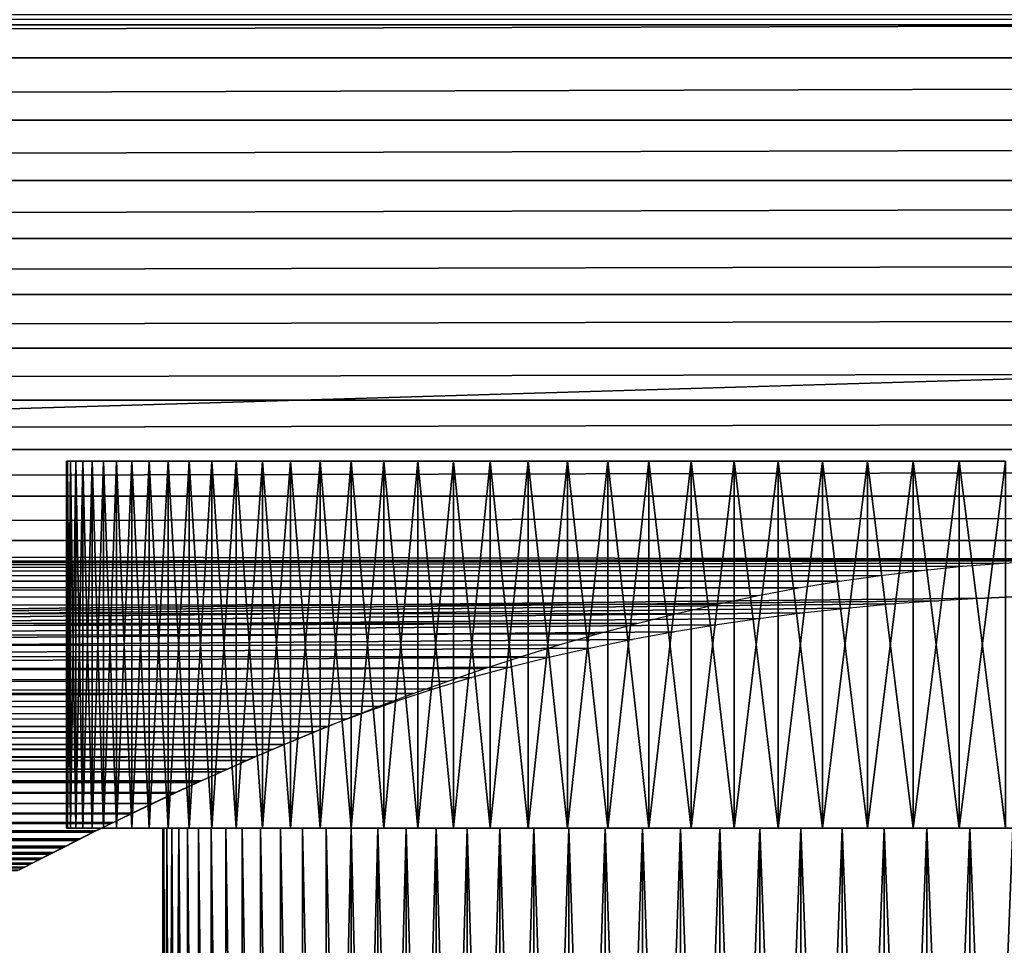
# Model space of a CAD drawing. Header units: millimetres. Extents: x -161 to 161, y -94 to 1149.
# Tile 366 of 656: x -12 to -1, y -81 to -71. Entities that reach past the tile are written whole.
import ezdxf

# ---------------------------------------------------------------- set-up
doc = ezdxf.new("R2010")
doc.units = ezdxf.units.MM
doc.header["$LTSCALE"] = 81.481481
for name, color, linetype in [('371', 7, 'CONTINUOUS'), ('372', 7, 'CONTINUOUS'), ('373', 7, 'CONTINUOUS'), ('416', 7, 'CONTINUOUS'), ('417', 7, 'CONTINUOUS'), ('418', 7, 'CONTINUOUS'), ('419', 7, 'CONTINUOUS')]:
    doc.layers.add(name, color=color, linetype=linetype)

msp = doc.modelspace()

# ---------------------------------------------------------------- linework, layer by layer
at = {"layer": '371', "color": 7, "linetype": 'CONTINUOUS', "true_color": 0xffe664}
for points in [[(-129, -71.008, 18.713), (-129, -71.706, 18.19), (129, -71.008, 18.713), (-129, -71.008, 18.713)], [(129, -71.008, 18.713), (-129, -71.706, 18.19), (129, -71.706, 18.19), (129, -71.008, 18.713)], [(-129, -71.706, 18.19), (-129, -72.385, 17.64), (129, -71.706, 18.19), (-129, -71.706, 18.19)], [(129, -71.706, 18.19), (-129, -72.385, 17.64), (129, -72.385, 17.64), (129, -71.706, 18.19)], [(-129, -72.385, 17.64), (-129, -73.043, 17.066), (129, -72.385, 17.64), (-129, -72.385, 17.64)], [(129, -72.385, 17.64), (-129, -73.043, 17.066), (129, -73.043, 17.066), (129, -72.385, 17.64)], [(-129, -73.043, 17.066), (-129, -73.675, 16.471), (129, -73.043, 17.066), (-129, -73.043, 17.066)], [(129, -73.043, 17.066), (-129, -73.675, 16.471), (129, -73.675, 16.471), (129, -73.043, 17.066)], [(-129, -73.675, 16.471), (-129, -74.284, 15.852), (129, -73.675, 16.471), (-129, -73.675, 16.471)], [(129, -73.675, 16.471), (-129, -74.284, 15.852), (129, -74.284, 15.852), (129, -73.675, 16.471)], [(-129, -74.284, 15.852), (-129, -74.871, 15.207), (129, -74.284, 15.852), (-129, -74.284, 15.852)], [(129, -74.284, 15.852), (-129, -74.871, 15.207), (129, -74.871, 15.207), (129, -74.284, 15.852)], [(-129, -74.871, 15.207), (-129, -75.435, 14.54), (129, -74.871, 15.207), (-129, -74.871, 15.207)], [(129, -74.871, 15.207), (-129, -75.435, 14.54), (129, -75.435, 14.54), (129, -74.871, 15.207)], [(-129, -75.435, 14.54), (-129, -75.973, 13.852), (129, -75.435, 14.54), (-129, -75.435, 14.54)], [(129, -75.435, 14.54), (-129, -75.973, 13.852), (129, -75.973, 13.852), (129, -75.435, 14.54)], [(-129, -75.973, 13.852), (-129, -76.482, 13.148), (129, -75.973, 13.852), (-129, -75.973, 13.852)], [(129, -75.973, 13.852), (-129, -76.482, 13.148), (129, -76.482, 13.148), (129, -75.973, 13.852)], [(-129, -76.482, 13.148), (-129, -76.964, 12.426), (129, -76.482, 13.148), (-129, -76.482, 13.148)], [(129, -76.482, 13.148), (-129, -76.964, 12.426), (129, -76.964, 12.426), (129, -76.482, 13.148)], [(-129, -76.964, 12.426), (-129, -77.419, 11.683), (0.008, -77.167, 12.103), (-129, -76.964, 12.426)], [(129, -76.964, 12.426), (-129, -76.964, 12.426), (0.008, -77.167, 12.103), (129, -76.964, 12.426)], [(0.008, -77.167, 12.103), (-129, -77.419, 11.683), (-0.422, -77.172, 12.095), (0.008, -77.167, 12.103)], [(-0.422, -77.172, 12.095), (-129, -77.419, 11.683), (-0.855, -77.187, 12.071), (-0.422, -77.172, 12.095)], [(-0.855, -77.187, 12.071), (-129, -77.419, 11.683), (-1.293, -77.212, 12.03), (-0.855, -77.187, 12.071)], [(-1.293, -77.212, 12.03), (-129, -77.419, 11.683), (-1.737, -77.246, 11.973), (-1.293, -77.212, 12.03)], [(-1.737, -77.246, 11.973), (-129, -77.419, 11.683), (-2.184, -77.291, 11.9), (-1.737, -77.246, 11.973)], [(-2.184, -77.291, 11.9), (-129, -77.419, 11.683), (-2.632, -77.345, 11.81), (-2.184, -77.291, 11.9)], [(-2.632, -77.345, 11.81), (-129, -77.419, 11.683), (-3.078, -77.409, 11.702), (-2.632, -77.345, 11.81)], [(-3.078, -77.409, 11.702), (-129, -77.419, 11.683), (-3.522, -77.482, 11.576), (-3.078, -77.409, 11.702)], [(-129, -77.419, 11.683), (-129, -77.847, 10.922), (-3.522, -77.482, 11.576), (-129, -77.419, 11.683)], [(-3.522, -77.482, 11.576), (-129, -77.847, 10.922), (-3.965, -77.566, 11.431), (-3.522, -77.482, 11.576)], [(-3.965, -77.566, 11.431), (-129, -77.847, 10.922), (-4.408, -77.659, 11.267), (-3.965, -77.566, 11.431)], [(-4.408, -77.659, 11.267), (-129, -77.847, 10.922), (-4.85, -77.76, 11.084), (-4.408, -77.659, 11.267)], [(-4.85, -77.76, 11.084), (-129, -77.847, 10.922), (-5.286, -77.869, 10.884), (-4.85, -77.76, 11.084)], [(-129, -77.847, 10.922), (-129, -78.247, 10.145), (-5.286, -77.869, 10.884), (-129, -77.847, 10.922)], [(-5.286, -77.869, 10.884), (-129, -78.247, 10.145), (-5.713, -77.984, 10.667), (-5.286, -77.869, 10.884)], [(-5.713, -77.984, 10.667), (-129, -78.247, 10.145), (-6.13, -78.104, 10.432), (-5.713, -77.984, 10.667)], [(-6.13, -78.104, 10.432), (-129, -78.247, 10.145), (-6.541, -78.231, 10.179), (-6.13, -78.104, 10.432)], [(-6.541, -78.231, 10.179), (-129, -78.247, 10.145), (-6.945, -78.362, 9.907), (-6.541, -78.231, 10.179)], [(-129, -78.247, 10.145), (-129, -78.615, 9.357), (-6.945, -78.362, 9.907), (-129, -78.247, 10.145)], [(-6.945, -78.362, 9.907), (-129, -78.615, 9.357), (-7.34, -78.497, 9.619), (-6.945, -78.362, 9.907)], [(-7.34, -78.497, 9.619), (-129, -78.615, 9.357), (-7.722, -78.634, 9.315), (-7.34, -78.497, 9.619)], [(-129, -78.615, 9.357), (-129, -78.952, 8.558), (-7.722, -78.634, 9.315), (-129, -78.615, 9.357)], [(-7.722, -78.634, 9.315), (-129, -78.952, 8.558), (-8.091, -78.771, 8.997), (-7.722, -78.634, 9.315)], [(-8.091, -78.771, 8.997), (-129, -78.952, 8.558), (-8.448, -78.91, 8.662), (-8.091, -78.771, 8.997)], [(-8.448, -78.91, 8.662), (-129, -78.952, 8.558), (-8.794, -79.05, 8.311), (-8.448, -78.91, 8.662)], [(-129, -78.952, 8.558), (-129, -79.26, 7.743), (-8.794, -79.05, 8.311), (-129, -78.952, 8.558)], [(-8.962, -79.118, -8.132), (-9.256, -79.242, -7.795), (-129, -78.993, -8.455), (-8.962, -79.118, -8.132)], [(-129, -78.993, -8.455), (-9.256, -79.242, -7.795), (-129, -79.299, -7.631), (-129, -78.993, -8.455)], [(-8.656, -78.993, -8.455), (-8.962, -79.118, -8.132), (-129, -78.993, -8.455), (-8.656, -78.993, -8.455)], [(-8.794, -79.05, 8.311), (-129, -79.26, 7.743), (-9.127, -79.188, 7.944), (-8.794, -79.05, 8.311)], [(-9.127, -79.188, 7.944), (-129, -79.26, 7.743), (-9.445, -79.324, 7.563), (-9.127, -79.188, 7.944)], [(-9.256, -79.242, -7.795), (-9.54, -79.364, -7.445), (-129, -79.299, -7.631), (-9.256, -79.242, -7.795)], [(-129, -79.26, 7.743), (-129, -79.538, 6.915), (-9.445, -79.324, 7.563), (-129, -79.26, 7.743)], [(-9.54, -79.364, -7.445), (-9.811, -79.485, -7.082), (-129, -79.299, -7.631), (-9.54, -79.364, -7.445)], [(-129, -79.299, -7.631), (-9.811, -79.485, -7.082), (-129, -79.573, -6.801), (-129, -79.299, -7.631)], [(-9.445, -79.324, 7.563), (-129, -79.538, 6.915), (-9.746, -79.456, 7.171), (-9.445, -79.324, 7.563)], [(-9.746, -79.456, 7.171), (-129, -79.538, 6.915), (-10.031, -79.585, 6.764), (-9.746, -79.456, 7.171)], [(-9.811, -79.485, -7.082), (-10.073, -79.604, -6.703), (-129, -79.573, -6.801), (-9.811, -79.485, -7.082)], [(-129, -79.538, 6.915), (-129, -79.784, 6.077), (-10.031, -79.585, 6.764), (-129, -79.538, 6.915)], [(-10.073, -79.604, -6.703), (-10.325, -79.72, -6.309), (-129, -79.573, -6.801), (-10.073, -79.604, -6.703)], [(-129, -79.573, -6.801), (-10.325, -79.72, -6.309), (-129, -79.814, -5.965), (-129, -79.573, -6.801)], [(-10.031, -79.585, 6.764), (-129, -79.784, 6.077), (-10.303, -79.711, 6.341), (-10.031, -79.585, 6.764)], [(-10.303, -79.711, 6.341), (-129, -79.784, 6.077), (-10.558, -79.831, 5.905), (-10.303, -79.711, 6.341)], [(-10.325, -79.72, -6.309), (-10.562, -79.831, -5.903), (-129, -79.814, -5.965), (-10.325, -79.72, -6.309)], [(-129, -79.784, 6.077), (-129, -79.998, 5.233), (-10.558, -79.831, 5.905), (-129, -79.784, 6.077)], [(-10.562, -79.831, -5.903), (-10.784, -79.937, -5.488), (-129, -79.814, -5.965), (-10.562, -79.831, -5.903)], [(-129, -79.814, -5.965), (-10.784, -79.937, -5.488), (-129, -80.023, -5.123), (-129, -79.814, -5.965)], [(-10.558, -79.831, 5.905), (-129, -79.998, 5.233), (-10.796, -79.944, 5.461), (-10.558, -79.831, 5.905)], [(-10.784, -79.937, -5.488), (-10.989, -80.037, -5.064), (-129, -80.023, -5.123), (-10.784, -79.937, -5.488)], [(-10.796, -79.944, 5.461), (-129, -79.998, 5.233), (-11.013, -80.049, 5.012), (-10.796, -79.944, 5.461)], [(-129, -79.998, 5.233), (-129, -80.179, 4.385), (-11.013, -80.049, 5.012), (-129, -79.998, 5.233)], [(-10.989, -80.037, -5.064), (-11.179, -80.13, -4.63), (-129, -80.023, -5.123), (-10.989, -80.037, -5.064)], [(-129, -80.023, -5.123), (-11.179, -80.13, -4.63), (-129, -80.2, -4.276), (-129, -80.023, -5.123)], [(-11.013, -80.049, 5.012), (-129, -80.179, 4.385), (-11.208, -80.145, 4.559), (-11.013, -80.049, 5.012)], [(-11.179, -80.13, -4.63), (-11.353, -80.216, -4.187), (-129, -80.2, -4.276), (-11.179, -80.13, -4.63)], [(-11.208, -80.145, 4.559), (-129, -80.179, 4.385), (-11.384, -80.233, 4.096), (-11.208, -80.145, 4.559)], [(-129, -80.179, 4.385), (-129, -80.328, 3.527), (-11.384, -80.233, 4.096), (-129, -80.179, 4.385)], [(-11.353, -80.216, -4.187), (-11.508, -80.295, -3.738), (-129, -80.2, -4.276), (-11.353, -80.216, -4.187)], [(-129, -80.2, -4.276), (-11.508, -80.295, -3.738), (-129, -80.345, -3.42), (-129, -80.2, -4.276)], [(-11.384, -80.233, 4.096), (-129, -80.328, 3.527), (-11.54, -80.313, 3.627), (-11.384, -80.233, 4.096)], [(-11.508, -80.295, -3.738), (-11.646, -80.366, -3.28), (-129, -80.345, -3.42), (-11.508, -80.295, -3.738)], [(-11.54, -80.313, 3.627), (-129, -80.328, 3.527), (-11.677, -80.383, 3.156), (-11.54, -80.313, 3.627)], [(-129, -80.328, 3.527), (-129, -80.445, 2.662), (-11.677, -80.383, 3.156), (-129, -80.328, 3.527)], [(-11.646, -80.366, -3.28), (-11.767, -80.428, -2.813), (-129, -80.345, -3.42), (-11.646, -80.366, -3.28)], [(-129, -80.345, -3.42), (-11.767, -80.428, -2.813), (-129, -80.457, -2.556), (-129, -80.345, -3.42)], [(-11.677, -80.383, 3.156), (-129, -80.445, 2.662), (-11.795, -80.443, 2.689), (-11.677, -80.383, 3.156)], [(-11.767, -80.428, -2.813), (-11.87, -80.481, -2.342), (-129, -80.457, -2.556), (-11.767, -80.428, -2.813)], [(-11.795, -80.443, 2.689), (-129, -80.445, 2.662), (-11.894, -80.492, 2.23), (-11.795, -80.443, 2.689)], [(-129, -80.445, 2.662), (-129, -80.53, 1.793), (-11.894, -80.492, 2.23), (-129, -80.445, 2.662)], [(-11.87, -80.481, -2.342), (-11.954, -80.524, -1.872), (-129, -80.457, -2.556), (-11.87, -80.481, -2.342)], [(-129, -80.457, -2.556), (-11.954, -80.524, -1.872), (-129, -80.538, -1.686), (-129, -80.457, -2.556)], [(-11.894, -80.492, 2.23), (-129, -80.53, 1.793), (-11.974, -80.531, 1.776), (-11.894, -80.492, 2.23)], [(-11.954, -80.524, -1.872), (-12.019, -80.557, -1.404), (-129, -80.538, -1.686), (-11.954, -80.524, -1.872)], [(-129, -80.53, 1.793), (-129, -80.581, 0.923), (-11.974, -80.531, 1.776), (-129, -80.53, 1.793)], [(-11.974, -80.531, 1.776), (-129, -80.581, 0.923), (-12.034, -80.562, 1.326), (-11.974, -80.531, 1.776)]]:
    msp.add_3dface(points, dxfattribs=at)
at = {"layer": '372', "color": 7, "linetype": 'CONTINUOUS', "true_color": 0xffe664}
for points in [[(-129, -71.345, -27.852), (-129, -71.234, -28.111), (129, -71.345, -27.852), (-129, -71.345, -27.852)], [(129, -71.345, -27.852), (-129, -71.234, -28.111), (129, -71.234, -28.111), (129, -71.345, -27.852)]]:
    msp.add_3dface(points, dxfattribs=at)
at = {"layer": '373', "color": 7, "linetype": 'CONTINUOUS', "true_color": 0xffe664}
for points in [[(-129, -78.993, -8.455), (-129, -71.345, -27.852), (129, -71.345, -27.852), (-129, -78.993, -8.455)], [(-129, -78.993, -8.455), (129, -71.345, -27.852), (-1.495, -77.593, -12.007), (-129, -78.993, -8.455)], [(-1.495, -77.593, -12.007), (129, -71.345, -27.852), (-0.997, -77.572, -12.059), (-1.495, -77.593, -12.007)], [(-1.991, -77.621, -11.935), (-129, -78.993, -8.455), (-1.495, -77.593, -12.007), (-1.991, -77.621, -11.935)], [(-2.481, -77.657, -11.843), (-129, -78.993, -8.455), (-1.991, -77.621, -11.935), (-2.481, -77.657, -11.843)], [(-2.969, -77.702, -11.73), (-129, -78.993, -8.455), (-2.481, -77.657, -11.843), (-2.969, -77.702, -11.73)], [(-3.455, -77.755, -11.596), (-129, -78.993, -8.455), (-2.969, -77.702, -11.73), (-3.455, -77.755, -11.596)], [(-3.935, -77.815, -11.442), (-129, -78.993, -8.455), (-3.455, -77.755, -11.596), (-3.935, -77.815, -11.442)], [(-4.409, -77.884, -11.268), (-129, -78.993, -8.455), (-3.935, -77.815, -11.442), (-4.409, -77.884, -11.268)], [(-4.874, -77.96, -11.075), (-129, -78.993, -8.455), (-4.409, -77.884, -11.268), (-4.874, -77.96, -11.075)], [(-5.334, -78.045, -10.86), (-129, -78.993, -8.455), (-4.874, -77.96, -11.075), (-5.334, -78.045, -10.86)], [(-5.787, -78.137, -10.626), (-129, -78.993, -8.455), (-5.334, -78.045, -10.86), (-5.787, -78.137, -10.626)], [(-6.231, -78.237, -10.372), (-129, -78.993, -8.455), (-5.787, -78.137, -10.626), (-6.231, -78.237, -10.372)], [(-6.664, -78.345, -10.1), (-129, -78.993, -8.455), (-6.231, -78.237, -10.372), (-6.664, -78.345, -10.1)], [(-7.084, -78.46, -9.809), (-129, -78.993, -8.455), (-6.664, -78.345, -10.1), (-7.084, -78.46, -9.809)], [(-7.493, -78.582, -9.499), (-129, -78.993, -8.455), (-7.084, -78.46, -9.809), (-7.493, -78.582, -9.499)], [(-7.891, -78.711, -9.17), (-129, -78.993, -8.455), (-7.493, -78.582, -9.499), (-7.891, -78.711, -9.17)], [(-8.279, -78.849, -8.822), (-129, -78.993, -8.455), (-7.891, -78.711, -9.17), (-8.279, -78.849, -8.822)], [(-8.656, -78.993, -8.455), (-129, -78.993, -8.455), (-8.279, -78.849, -8.822), (-8.656, -78.993, -8.455)]]:
    msp.add_3dface(points, dxfattribs=at)
at = {"layer": '416', "color": 7, "linetype": 'CONTINUOUS', "true_color": 0xaaaaaa}
for points in [[(-10.45, -80.1), (-10.45, -92.023), (-10.439, -92.023, 0.476), (-10.45, -80.1)], [(-10.439, -80.1, 0.476), (-10.45, -80.1), (-10.439, -92.023, 0.476), (-10.439, -80.1, 0.476)], [(-10.407, -80.1, 0.95), (-10.439, -80.1, 0.476), (-10.407, -92.023, 0.95), (-10.407, -80.1, 0.95)], [(-10.407, -92.023, 0.95), (-10.439, -80.1, 0.476), (-10.439, -92.023, 0.476), (-10.407, -92.023, 0.95)], [(-10.353, -80.1, 1.423), (-10.407, -80.1, 0.95), (-10.353, -92.023, 1.423), (-10.353, -80.1, 1.423)], [(-10.353, -92.023, 1.423), (-10.407, -80.1, 0.95), (-10.407, -92.023, 0.95), (-10.353, -92.023, 1.423)], [(-10.277, -80.1, 1.893), (-10.353, -80.1, 1.423), (-10.277, -92.023, 1.893), (-10.277, -80.1, 1.893)], [(-10.277, -92.023, 1.893), (-10.353, -80.1, 1.423), (-10.353, -92.023, 1.423), (-10.277, -92.023, 1.893)], [(-10.18, -80.1, 2.358), (-10.277, -80.1, 1.893), (-10.18, -92.023, 2.358), (-10.18, -80.1, 2.358)], [(-10.18, -92.023, 2.358), (-10.277, -80.1, 1.893), (-10.277, -92.023, 1.893), (-10.18, -92.023, 2.358)], [(-10.062, -80.1, 2.819), (-10.18, -80.1, 2.358), (-10.062, -92.023, 2.819), (-10.062, -80.1, 2.819)], [(-10.062, -92.023, 2.819), (-10.18, -80.1, 2.358), (-10.18, -92.023, 2.358), (-10.062, -92.023, 2.819)], [(-9.924, -80.1, 3.274), (-10.062, -80.1, 2.819), (-9.924, -92.023, 3.274), (-9.924, -80.1, 3.274)], [(-9.924, -92.023, 3.274), (-10.062, -80.1, 2.819), (-10.062, -92.023, 2.819), (-9.924, -92.023, 3.274)], [(-9.764, -80.1, 3.723), (-9.924, -80.1, 3.274), (-9.764, -92.023, 3.723), (-9.764, -80.1, 3.723)], [(-9.764, -92.023, 3.723), (-9.924, -80.1, 3.274), (-9.924, -92.023, 3.274), (-9.764, -92.023, 3.723)], [(-9.585, -80.1, 4.163), (-9.764, -80.1, 3.723), (-9.585, -92.023, 4.163), (-9.585, -80.1, 4.163)], [(-9.585, -92.023, 4.163), (-9.764, -80.1, 3.723), (-9.764, -92.023, 3.723), (-9.585, -92.023, 4.163)], [(-9.385, -80.1, 4.595), (-9.585, -80.1, 4.163), (-9.385, -92.023, 4.595), (-9.385, -80.1, 4.595)], [(-9.385, -92.023, 4.595), (-9.585, -80.1, 4.163), (-9.585, -92.023, 4.163), (-9.385, -92.023, 4.595)], [(-9.167, -80.1, 5.018), (-9.385, -80.1, 4.595), (-9.167, -92.023, 5.018), (-9.167, -80.1, 5.018)], [(-9.167, -92.023, 5.018), (-9.385, -80.1, 4.595), (-9.385, -92.023, 4.595), (-9.167, -92.023, 5.018)], [(-8.929, -80.1, 5.43), (-9.167, -80.1, 5.018), (-8.929, -92.023, 5.43), (-8.929, -80.1, 5.43)], [(-8.929, -92.023, 5.43), (-9.167, -80.1, 5.018), (-9.167, -92.023, 5.018), (-8.929, -92.023, 5.43)], [(-8.672, -80.1, 5.83), (-8.929, -80.1, 5.43), (-8.672, -92.023, 5.83), (-8.672, -80.1, 5.83)], [(-8.672, -92.023, 5.83), (-8.929, -80.1, 5.43), (-8.929, -92.023, 5.43), (-8.672, -92.023, 5.83)], [(-8.398, -80.1, 6.219), (-8.672, -80.1, 5.83), (-8.398, -92.023, 6.219), (-8.398, -80.1, 6.219)], [(-8.398, -92.023, 6.219), (-8.672, -80.1, 5.83), (-8.672, -92.023, 5.83), (-8.398, -92.023, 6.219)], [(-8.106, -80.1, 6.595), (-8.398, -80.1, 6.219), (-8.106, -92.023, 6.595), (-8.106, -80.1, 6.595)], [(-8.106, -92.023, 6.595), (-8.398, -80.1, 6.219), (-8.398, -92.023, 6.219), (-8.106, -92.023, 6.595)], [(-7.798, -80.1, 6.957), (-8.106, -80.1, 6.595), (-7.798, -92.023, 6.957), (-7.798, -80.1, 6.957)], [(-7.798, -92.023, 6.957), (-8.106, -80.1, 6.595), (-8.106, -92.023, 6.595), (-7.798, -92.023, 6.957)], [(-7.473, -80.1, 7.305), (-7.798, -80.1, 6.957), (-7.473, -92.023, 7.305), (-7.473, -80.1, 7.305)], [(-7.473, -92.023, 7.305), (-7.798, -80.1, 6.957), (-7.798, -92.023, 6.957), (-7.473, -92.023, 7.305)], [(-7.133, -80.1, 7.637), (-7.473, -80.1, 7.305), (-7.133, -92.023, 7.637), (-7.133, -80.1, 7.637)], [(-7.133, -92.023, 7.637), (-7.473, -80.1, 7.305), (-7.473, -92.023, 7.305), (-7.133, -92.023, 7.637)], [(-6.778, -80.1, 7.954), (-7.133, -80.1, 7.637), (-6.778, -92.023, 7.954), (-6.778, -80.1, 7.954)], [(-6.778, -92.023, 7.954), (-7.133, -80.1, 7.637), (-7.133, -92.023, 7.637), (-6.778, -92.023, 7.954)], [(-6.409, -80.1, 8.254), (-6.778, -80.1, 7.954), (-6.409, -92.023, 8.254), (-6.409, -80.1, 8.254)], [(-6.409, -92.023, 8.254), (-6.778, -80.1, 7.954), (-6.778, -92.023, 7.954), (-6.409, -92.023, 8.254)], [(-6.026, -80.1, 8.537), (-6.409, -80.1, 8.254), (-6.026, -92.023, 8.537), (-6.026, -80.1, 8.537)], [(-6.026, -92.023, 8.537), (-6.409, -80.1, 8.254), (-6.409, -92.023, 8.254), (-6.026, -92.023, 8.537)], [(-5.631, -80.1, 8.803), (-6.026, -80.1, 8.537), (-5.632, -92.023, 8.803), (-5.631, -80.1, 8.803)], [(-5.632, -92.023, 8.803), (-6.026, -80.1, 8.537), (-6.026, -92.023, 8.537), (-5.632, -92.023, 8.803)], [(-5.225, -92.023, 9.05), (-5.631, -80.1, 8.803), (-5.632, -92.023, 8.803), (-5.225, -92.023, 9.05)], [(-5.225, -80.1, 9.05), (-5.631, -80.1, 8.803), (-5.225, -92.023, 9.05), (-5.225, -80.1, 9.05)], [(-4.808, -80.1, 9.278), (-5.225, -80.1, 9.05), (-4.808, -92.023, 9.278), (-4.808, -80.1, 9.278)], [(-4.808, -92.023, 9.278), (-5.225, -80.1, 9.05), (-5.225, -92.023, 9.05), (-4.808, -92.023, 9.278)], [(-4.38, -80.1, 9.488), (-4.808, -80.1, 9.278), (-4.38, -92.023, 9.488), (-4.38, -80.1, 9.488)], [(-4.38, -92.023, 9.488), (-4.808, -80.1, 9.278), (-4.808, -92.023, 9.278), (-4.38, -92.023, 9.488)], [(-3.944, -80.1, 9.677), (-4.38, -80.1, 9.488), (-3.944, -92.023, 9.677), (-3.944, -80.1, 9.677)], [(-3.944, -92.023, 9.677), (-4.38, -80.1, 9.488), (-4.38, -92.023, 9.488), (-3.944, -92.023, 9.677)], [(-3.499, -80.1, 9.847), (-3.944, -80.1, 9.677), (-3.5, -92.023, 9.847), (-3.499, -80.1, 9.847)], [(-3.5, -92.023, 9.847), (-3.944, -80.1, 9.677), (-3.944, -92.023, 9.677), (-3.5, -92.023, 9.847)], [(-3.048, -92.023, 9.996), (-3.499, -80.1, 9.847), (-3.5, -92.023, 9.847), (-3.048, -92.023, 9.996)], [(-3.048, -80.1, 9.996), (-3.499, -80.1, 9.847), (-3.048, -92.023, 9.996), (-3.048, -80.1, 9.996)], [(-2.59, -80.1, 10.124), (-3.048, -80.1, 9.996), (-2.59, -92.023, 10.124), (-2.59, -80.1, 10.124)], [(-2.59, -92.023, 10.124), (-3.048, -80.1, 9.996), (-3.048, -92.023, 9.996), (-2.59, -92.023, 10.124)], [(-2.126, -80.1, 10.231), (-2.59, -80.1, 10.124), (-2.126, -92.023, 10.231), (-2.126, -80.1, 10.231)], [(-2.126, -92.023, 10.231), (-2.59, -80.1, 10.124), (-2.59, -92.023, 10.124), (-2.126, -92.023, 10.231)], [(-1.658, -80.1, 10.318), (-2.126, -80.1, 10.231), (-1.658, -92.023, 10.318), (-1.658, -80.1, 10.318)], [(-1.658, -92.023, 10.318), (-2.126, -80.1, 10.231), (-2.126, -92.023, 10.231), (-1.658, -92.023, 10.318)], [(-1.187, -80.1, 10.382), (-1.658, -80.1, 10.318), (-1.187, -92.023, 10.382), (-1.187, -80.1, 10.382)], [(-1.187, -92.023, 10.382), (-1.658, -80.1, 10.318), (-1.658, -92.023, 10.318), (-1.187, -92.023, 10.382)]]:
    msp.add_3dface(points, dxfattribs=at)
at = {"layer": '417', "color": 7, "linetype": 'CONTINUOUS', "true_color": 0xaaaaaa}
for points in [[(-10.45, -92.023), (-10.45, -80.1), (-10.439, -80.1, -0.476), (-10.45, -92.023)], [(-10.45, -92.023), (-10.439, -80.1, -0.476), (-10.439, -92.023, -0.476), (-10.45, -92.023)], [(-10.439, -80.1, -0.476), (-10.407, -80.1, -0.95), (-10.439, -92.023, -0.476), (-10.439, -80.1, -0.476)], [(-10.439, -92.023, -0.476), (-10.407, -80.1, -0.95), (-10.407, -92.023, -0.95), (-10.439, -92.023, -0.476)], [(-10.407, -80.1, -0.95), (-10.353, -80.1, -1.423), (-10.407, -92.023, -0.95), (-10.407, -80.1, -0.95)], [(-10.407, -92.023, -0.95), (-10.353, -80.1, -1.423), (-10.353, -92.023, -1.423), (-10.407, -92.023, -0.95)], [(-10.353, -80.1, -1.423), (-10.277, -80.1, -1.893), (-10.353, -92.023, -1.423), (-10.353, -80.1, -1.423)], [(-10.353, -92.023, -1.423), (-10.277, -80.1, -1.893), (-10.277, -92.023, -1.893), (-10.353, -92.023, -1.423)], [(-10.277, -80.1, -1.893), (-10.18, -80.1, -2.358), (-10.18, -92.023, -2.358), (-10.277, -80.1, -1.893)], [(-10.277, -92.023, -1.893), (-10.277, -80.1, -1.893), (-10.18, -92.023, -2.358), (-10.277, -92.023, -1.893)], [(-10.18, -80.1, -2.358), (-10.062, -80.1, -2.819), (-10.062, -92.023, -2.819), (-10.18, -80.1, -2.358)], [(-10.18, -92.023, -2.358), (-10.18, -80.1, -2.358), (-10.062, -92.023, -2.819), (-10.18, -92.023, -2.358)], [(-10.062, -80.1, -2.819), (-9.924, -80.1, -3.274), (-9.924, -92.023, -3.274), (-10.062, -80.1, -2.819)], [(-10.062, -92.023, -2.819), (-10.062, -80.1, -2.819), (-9.924, -92.023, -3.274), (-10.062, -92.023, -2.819)], [(-9.924, -80.1, -3.274), (-9.764, -80.1, -3.723), (-9.764, -92.023, -3.723), (-9.924, -80.1, -3.274)], [(-9.924, -92.023, -3.274), (-9.924, -80.1, -3.274), (-9.764, -92.023, -3.723), (-9.924, -92.023, -3.274)], [(-9.764, -80.1, -3.723), (-9.585, -80.1, -4.163), (-9.585, -92.023, -4.163), (-9.764, -80.1, -3.723)], [(-9.764, -92.023, -3.723), (-9.764, -80.1, -3.723), (-9.585, -92.023, -4.163), (-9.764, -92.023, -3.723)], [(-9.585, -80.1, -4.163), (-9.385, -80.1, -4.595), (-9.385, -92.023, -4.595), (-9.585, -80.1, -4.163)], [(-9.585, -92.023, -4.163), (-9.585, -80.1, -4.163), (-9.385, -92.023, -4.595), (-9.585, -92.023, -4.163)], [(-9.385, -80.1, -4.595), (-9.167, -80.1, -5.018), (-9.167, -92.023, -5.018), (-9.385, -80.1, -4.595)], [(-9.385, -92.023, -4.595), (-9.385, -80.1, -4.595), (-9.167, -92.023, -5.018), (-9.385, -92.023, -4.595)], [(-9.167, -80.1, -5.018), (-8.929, -80.1, -5.43), (-8.929, -92.023, -5.43), (-9.167, -80.1, -5.018)], [(-9.167, -92.023, -5.018), (-9.167, -80.1, -5.018), (-8.929, -92.023, -5.43), (-9.167, -92.023, -5.018)], [(-8.929, -80.1, -5.43), (-8.672, -80.1, -5.83), (-8.672, -92.023, -5.83), (-8.929, -80.1, -5.43)], [(-8.929, -92.023, -5.43), (-8.929, -80.1, -5.43), (-8.672, -92.023, -5.83), (-8.929, -92.023, -5.43)], [(-8.672, -80.1, -5.83), (-8.398, -80.1, -6.219), (-8.672, -92.023, -5.83), (-8.672, -80.1, -5.83)], [(-8.672, -92.023, -5.83), (-8.398, -80.1, -6.219), (-8.398, -92.023, -6.219), (-8.672, -92.023, -5.83)], [(-8.398, -80.1, -6.219), (-8.106, -80.1, -6.595), (-8.398, -92.023, -6.219), (-8.398, -80.1, -6.219)], [(-8.398, -92.023, -6.219), (-8.106, -80.1, -6.595), (-8.106, -92.023, -6.595), (-8.398, -92.023, -6.219)], [(-8.106, -80.1, -6.595), (-7.798, -80.1, -6.957), (-8.106, -92.023, -6.595), (-8.106, -80.1, -6.595)], [(-8.106, -92.023, -6.595), (-7.798, -80.1, -6.957), (-7.798, -92.023, -6.957), (-8.106, -92.023, -6.595)], [(-7.798, -80.1, -6.957), (-7.473, -80.1, -7.305), (-7.798, -92.023, -6.957), (-7.798, -80.1, -6.957)], [(-7.798, -92.023, -6.957), (-7.473, -80.1, -7.305), (-7.473, -92.023, -7.305), (-7.798, -92.023, -6.957)], [(-7.473, -80.1, -7.305), (-7.133, -80.1, -7.637), (-7.473, -92.023, -7.305), (-7.473, -80.1, -7.305)], [(-7.473, -92.023, -7.305), (-7.133, -80.1, -7.637), (-7.133, -92.023, -7.637), (-7.473, -92.023, -7.305)], [(-7.133, -80.1, -7.637), (-6.778, -80.1, -7.954), (-7.133, -92.023, -7.637), (-7.133, -80.1, -7.637)], [(-7.133, -92.023, -7.637), (-6.778, -80.1, -7.954), (-6.778, -92.023, -7.954), (-7.133, -92.023, -7.637)], [(-6.778, -80.1, -7.954), (-6.409, -80.1, -8.254), (-6.778, -92.023, -7.954), (-6.778, -80.1, -7.954)], [(-6.778, -92.023, -7.954), (-6.409, -80.1, -8.254), (-6.409, -92.023, -8.254), (-6.778, -92.023, -7.954)], [(-6.409, -80.1, -8.254), (-6.026, -80.1, -8.537), (-6.409, -92.023, -8.254), (-6.409, -80.1, -8.254)], [(-6.409, -92.023, -8.254), (-6.026, -80.1, -8.537), (-6.026, -92.023, -8.537), (-6.409, -92.023, -8.254)], [(-6.026, -80.1, -8.537), (-5.631, -80.1, -8.803), (-6.026, -92.023, -8.537), (-6.026, -80.1, -8.537)], [(-6.026, -92.023, -8.537), (-5.631, -80.1, -8.803), (-5.632, -92.023, -8.803), (-6.026, -92.023, -8.537)], [(-5.631, -80.1, -8.803), (-5.225, -80.1, -9.05), (-5.632, -92.023, -8.803), (-5.631, -80.1, -8.803)], [(-5.632, -92.023, -8.803), (-5.225, -80.1, -9.05), (-5.225, -92.023, -9.05), (-5.632, -92.023, -8.803)], [(-5.225, -80.1, -9.05), (-4.808, -80.1, -9.278), (-5.225, -92.023, -9.05), (-5.225, -80.1, -9.05)], [(-5.225, -92.023, -9.05), (-4.808, -80.1, -9.278), (-4.808, -92.023, -9.278), (-5.225, -92.023, -9.05)], [(-4.808, -80.1, -9.278), (-4.38, -80.1, -9.488), (-4.808, -92.023, -9.278), (-4.808, -80.1, -9.278)], [(-4.808, -92.023, -9.278), (-4.38, -80.1, -9.488), (-4.38, -92.023, -9.488), (-4.808, -92.023, -9.278)], [(-4.38, -80.1, -9.488), (-3.944, -80.1, -9.677), (-4.38, -92.023, -9.488), (-4.38, -80.1, -9.488)], [(-4.38, -92.023, -9.488), (-3.944, -80.1, -9.677), (-3.944, -92.023, -9.677), (-4.38, -92.023, -9.488)], [(-3.944, -80.1, -9.677), (-3.499, -80.1, -9.847), (-3.944, -92.023, -9.677), (-3.944, -80.1, -9.677)], [(-3.944, -92.023, -9.677), (-3.499, -80.1, -9.847), (-3.5, -92.023, -9.847), (-3.944, -92.023, -9.677)], [(-3.499, -80.1, -9.847), (-3.048, -80.1, -9.996), (-3.5, -92.023, -9.847), (-3.499, -80.1, -9.847)], [(-3.5, -92.023, -9.847), (-3.048, -80.1, -9.996), (-3.048, -92.023, -9.996), (-3.5, -92.023, -9.847)], [(-3.048, -80.1, -9.996), (-2.59, -80.1, -10.124), (-3.048, -92.023, -9.996), (-3.048, -80.1, -9.996)], [(-3.048, -92.023, -9.996), (-2.59, -80.1, -10.124), (-2.59, -92.023, -10.124), (-3.048, -92.023, -9.996)], [(-2.59, -80.1, -10.124), (-2.126, -80.1, -10.231), (-2.59, -92.023, -10.124), (-2.59, -80.1, -10.124)], [(-2.59, -92.023, -10.124), (-2.126, -80.1, -10.231), (-2.126, -92.023, -10.231), (-2.59, -92.023, -10.124)], [(-2.126, -80.1, -10.231), (-1.658, -80.1, -10.318), (-2.126, -92.023, -10.231), (-2.126, -80.1, -10.231)], [(-2.126, -92.023, -10.231), (-1.658, -80.1, -10.318), (-1.658, -92.023, -10.318), (-2.126, -92.023, -10.231)], [(-1.658, -80.1, -10.318), (-1.187, -80.1, -10.382), (-1.658, -92.023, -10.318), (-1.658, -80.1, -10.318)], [(-1.658, -92.023, -10.318), (-1.187, -80.1, -10.382), (-1.187, -92.023, -10.382), (-1.658, -92.023, -10.318)]]:
    msp.add_3dface(points, dxfattribs=at)
at = {"layer": '418', "color": 7, "linetype": 'CONTINUOUS', "true_color": 0xaaaaaa}
for points in [[(-11.5, -80.1), (-11.489, -80.1, 0.509), (-11.5, -76.1), (-11.5, -80.1)], [(-11.5, -76.1), (-11.489, -80.1, 0.509), (-11.489, -76.1, 0.509), (-11.5, -76.1)], [(-11.489, -80.1, 0.509), (-11.455, -80.1, 1.016), (-11.489, -76.1, 0.509), (-11.489, -80.1, 0.509)], [(-11.489, -76.1, 0.509), (-11.455, -80.1, 1.016), (-11.455, -76.1, 1.016), (-11.489, -76.1, 0.509)], [(-11.455, -80.1, 1.016), (-11.399, -80.1, 1.522), (-11.455, -76.1, 1.016), (-11.455, -80.1, 1.016)], [(-11.455, -76.1, 1.016), (-11.399, -80.1, 1.522), (-11.399, -76.1, 1.522), (-11.455, -76.1, 1.016)], [(-11.399, -80.1, 1.522), (-11.32, -80.1, 2.025), (-11.399, -76.1, 1.522), (-11.399, -80.1, 1.522)], [(-11.399, -76.1, 1.522), (-11.32, -80.1, 2.025), (-11.32, -76.1, 2.025), (-11.399, -76.1, 1.522)], [(-11.32, -80.1, 2.025), (-11.22, -80.1, 2.524), (-11.32, -76.1, 2.025), (-11.32, -80.1, 2.025)], [(-11.32, -76.1, 2.025), (-11.22, -80.1, 2.524), (-11.22, -76.1, 2.524), (-11.32, -76.1, 2.025)], [(-11.22, -80.1, 2.524), (-11.097, -80.1, 3.017), (-11.22, -76.1, 2.524), (-11.22, -80.1, 2.524)], [(-11.22, -76.1, 2.524), (-11.097, -80.1, 3.017), (-11.097, -76.1, 3.017), (-11.22, -76.1, 2.524)], [(-11.097, -80.1, 3.017), (-10.953, -80.1, 3.505), (-11.097, -76.1, 3.017), (-11.097, -80.1, 3.017)], [(-11.097, -76.1, 3.017), (-10.953, -80.1, 3.505), (-10.953, -76.1, 3.505), (-11.097, -76.1, 3.017)], [(-10.953, -80.1, 3.505), (-10.787, -80.1, 3.986), (-10.953, -76.1, 3.505), (-10.953, -80.1, 3.505)], [(-10.953, -76.1, 3.505), (-10.787, -80.1, 3.986), (-10.787, -76.1, 3.986), (-10.953, -76.1, 3.505)], [(-10.787, -80.1, 3.986), (-10.6, -80.1, 4.46), (-10.787, -76.1, 3.986), (-10.787, -80.1, 3.986)], [(-10.787, -76.1, 3.986), (-10.6, -80.1, 4.46), (-10.6, -76.1, 4.46), (-10.787, -76.1, 3.986)], [(-10.6, -80.1, 4.46), (-10.392, -80.1, 4.924), (-10.6, -76.1, 4.46), (-10.6, -80.1, 4.46)], [(-10.6, -76.1, 4.46), (-10.392, -80.1, 4.924), (-10.392, -76.1, 4.924), (-10.6, -76.1, 4.46)], [(-10.392, -80.1, 4.924), (-10.164, -80.1, 5.379), (-10.392, -76.1, 4.924), (-10.392, -80.1, 4.924)], [(-10.392, -76.1, 4.924), (-10.164, -80.1, 5.379), (-10.164, -76.1, 5.379), (-10.392, -76.1, 4.924)], [(-10.164, -80.1, 5.379), (-9.917, -80.1, 5.823), (-10.164, -76.1, 5.379), (-10.164, -80.1, 5.379)], [(-10.164, -76.1, 5.379), (-9.917, -80.1, 5.823), (-9.917, -76.1, 5.823), (-10.164, -76.1, 5.379)], [(-9.917, -80.1, 5.823), (-9.649, -80.1, 6.256), (-9.917, -76.1, 5.823), (-9.917, -80.1, 5.823)], [(-9.917, -76.1, 5.823), (-9.649, -80.1, 6.256), (-9.649, -76.1, 6.256), (-9.917, -76.1, 5.823)], [(-9.649, -80.1, 6.256), (-9.363, -80.1, 6.677), (-9.649, -76.1, 6.256), (-9.649, -80.1, 6.256)], [(-9.649, -76.1, 6.256), (-9.363, -80.1, 6.677), (-9.363, -76.1, 6.677), (-9.649, -76.1, 6.256)], [(-9.363, -80.1, 6.677), (-9.059, -80.1, 7.085), (-9.363, -76.1, 6.677), (-9.363, -80.1, 6.677)], [(-9.363, -76.1, 6.677), (-9.059, -80.1, 7.085), (-9.059, -76.1, 7.085), (-9.363, -76.1, 6.677)], [(-9.059, -80.1, 7.085), (-8.736, -80.1, 7.478), (-9.059, -76.1, 7.085), (-9.059, -80.1, 7.085)], [(-9.059, -76.1, 7.085), (-8.736, -80.1, 7.478), (-8.736, -76.1, 7.478), (-9.059, -76.1, 7.085)], [(-8.736, -80.1, 7.478), (-8.397, -80.1, 7.857), (-8.736, -76.1, 7.478), (-8.736, -80.1, 7.478)], [(-8.736, -76.1, 7.478), (-8.397, -80.1, 7.857), (-8.397, -76.1, 7.857), (-8.736, -76.1, 7.478)], [(-8.397, -80.1, 7.857), (-8.041, -80.1, 8.221), (-8.397, -76.1, 7.857), (-8.397, -80.1, 7.857)], [(-8.397, -76.1, 7.857), (-8.041, -80.1, 8.221), (-8.041, -76.1, 8.221), (-8.397, -76.1, 7.857)], [(-8.041, -80.1, 8.221), (-7.67, -80.1, 8.569), (-8.041, -76.1, 8.221), (-8.041, -80.1, 8.221)], [(-8.041, -76.1, 8.221), (-7.67, -80.1, 8.569), (-7.67, -76.1, 8.569), (-8.041, -76.1, 8.221)], [(-7.67, -80.1, 8.569), (-7.283, -80.1, 8.9), (-7.67, -76.1, 8.569), (-7.67, -80.1, 8.569)], [(-7.67, -76.1, 8.569), (-7.283, -80.1, 8.9), (-7.283, -76.1, 8.9), (-7.67, -76.1, 8.569)], [(-7.283, -80.1, 8.9), (-6.882, -80.1, 9.213), (-7.283, -76.1, 8.9), (-7.283, -80.1, 8.9)], [(-7.283, -76.1, 8.9), (-6.882, -80.1, 9.213), (-6.882, -76.1, 9.213), (-7.283, -76.1, 8.9)], [(-6.882, -80.1, 9.213), (-6.468, -80.1, 9.509), (-6.882, -76.1, 9.213), (-6.882, -80.1, 9.213)], [(-6.882, -76.1, 9.213), (-6.468, -80.1, 9.509), (-6.468, -76.1, 9.509), (-6.882, -76.1, 9.213)], [(-6.468, -80.1, 9.509), (-6.041, -80.1, 9.785), (-6.468, -76.1, 9.509), (-6.468, -80.1, 9.509)], [(-6.468, -76.1, 9.509), (-6.041, -80.1, 9.785), (-6.041, -76.1, 9.785), (-6.468, -76.1, 9.509)], [(-6.041, -80.1, 9.785), (-5.602, -80.1, 10.043), (-6.041, -76.1, 9.785), (-6.041, -80.1, 9.785)], [(-6.041, -76.1, 9.785), (-5.602, -80.1, 10.043), (-5.602, -76.1, 10.043), (-6.041, -76.1, 9.785)], [(-5.602, -80.1, 10.043), (-5.153, -80.1, 10.281), (-5.602, -76.1, 10.043), (-5.602, -80.1, 10.043)], [(-5.602, -76.1, 10.043), (-5.153, -80.1, 10.281), (-5.153, -76.1, 10.281), (-5.602, -76.1, 10.043)], [(-5.153, -80.1, 10.281), (-4.693, -80.1, 10.499), (-5.153, -76.1, 10.281), (-5.153, -80.1, 10.281)], [(-5.153, -76.1, 10.281), (-4.693, -80.1, 10.499), (-4.693, -76.1, 10.499), (-5.153, -76.1, 10.281)], [(-4.693, -80.1, 10.499), (-4.224, -80.1, 10.696), (-4.693, -76.1, 10.499), (-4.693, -80.1, 10.499)], [(-4.693, -76.1, 10.499), (-4.224, -80.1, 10.696), (-4.224, -76.1, 10.696), (-4.693, -76.1, 10.499)], [(-4.224, -80.1, 10.696), (-3.747, -80.1, 10.873), (-4.224, -76.1, 10.696), (-4.224, -80.1, 10.696)], [(-4.224, -76.1, 10.696), (-3.747, -80.1, 10.873), (-3.747, -76.1, 10.873), (-4.224, -76.1, 10.696)], [(-3.747, -80.1, 10.873), (-3.262, -80.1, 11.028), (-3.747, -76.1, 10.873), (-3.747, -80.1, 10.873)], [(-3.747, -76.1, 10.873), (-3.262, -80.1, 11.028), (-3.262, -76.1, 11.028), (-3.747, -76.1, 10.873)], [(-3.262, -80.1, 11.028), (-2.771, -80.1, 11.161), (-3.262, -76.1, 11.028), (-3.262, -80.1, 11.028)], [(-3.262, -76.1, 11.028), (-2.771, -80.1, 11.161), (-2.771, -76.1, 11.161), (-3.262, -76.1, 11.028)], [(-2.771, -80.1, 11.161), (-2.275, -80.1, 11.273), (-2.771, -76.1, 11.161), (-2.771, -80.1, 11.161)], [(-2.771, -76.1, 11.161), (-2.275, -80.1, 11.273), (-2.275, -76.1, 11.273), (-2.771, -76.1, 11.161)], [(-2.275, -80.1, 11.273), (-1.774, -80.1, 11.362), (-2.275, -76.1, 11.273), (-2.275, -80.1, 11.273)], [(-2.275, -76.1, 11.273), (-1.774, -80.1, 11.362), (-1.774, -76.1, 11.362), (-2.275, -76.1, 11.273)], [(-1.774, -80.1, 11.362), (-1.27, -80.1, 11.43), (-1.774, -76.1, 11.362), (-1.774, -80.1, 11.362)], [(-1.774, -76.1, 11.362), (-1.27, -80.1, 11.43), (-1.27, -76.1, 11.43), (-1.774, -76.1, 11.362)]]:
    msp.add_3dface(points, dxfattribs=at)
at = {"layer": '419', "color": 7, "linetype": 'CONTINUOUS', "true_color": 0xaaaaaa}
for points in [[(-11.5, -80.1), (-11.5, -76.1), (-11.489, -76.1, -0.509), (-11.5, -80.1)], [(-11.5, -80.1), (-11.489, -76.1, -0.509), (-11.489, -80.1, -0.509), (-11.5, -80.1)], [(-11.489, -76.1, -0.509), (-11.455, -76.1, -1.016), (-11.489, -80.1, -0.509), (-11.489, -76.1, -0.509)], [(-11.489, -80.1, -0.509), (-11.455, -76.1, -1.016), (-11.455, -80.1, -1.016), (-11.489, -80.1, -0.509)], [(-11.455, -76.1, -1.016), (-11.399, -76.1, -1.522), (-11.455, -80.1, -1.016), (-11.455, -76.1, -1.016)], [(-11.455, -80.1, -1.016), (-11.399, -76.1, -1.522), (-11.399, -80.1, -1.522), (-11.455, -80.1, -1.016)], [(-11.399, -76.1, -1.522), (-11.32, -76.1, -2.025), (-11.399, -80.1, -1.522), (-11.399, -76.1, -1.522)], [(-11.399, -80.1, -1.522), (-11.32, -76.1, -2.025), (-11.32, -80.1, -2.025), (-11.399, -80.1, -1.522)], [(-11.32, -76.1, -2.025), (-11.22, -76.1, -2.524), (-11.32, -80.1, -2.025), (-11.32, -76.1, -2.025)], [(-11.32, -80.1, -2.025), (-11.22, -76.1, -2.524), (-11.22, -80.1, -2.524), (-11.32, -80.1, -2.025)], [(-11.22, -76.1, -2.524), (-11.097, -76.1, -3.017), (-11.22, -80.1, -2.524), (-11.22, -76.1, -2.524)], [(-11.22, -80.1, -2.524), (-11.097, -76.1, -3.017), (-11.097, -80.1, -3.017), (-11.22, -80.1, -2.524)], [(-11.097, -76.1, -3.017), (-10.953, -76.1, -3.505), (-11.097, -80.1, -3.017), (-11.097, -76.1, -3.017)], [(-11.097, -80.1, -3.017), (-10.953, -76.1, -3.505), (-10.953, -80.1, -3.505), (-11.097, -80.1, -3.017)], [(-10.953, -76.1, -3.505), (-10.787, -76.1, -3.986), (-10.953, -80.1, -3.505), (-10.953, -76.1, -3.505)], [(-10.953, -80.1, -3.505), (-10.787, -76.1, -3.986), (-10.787, -80.1, -3.986), (-10.953, -80.1, -3.505)], [(-10.787, -76.1, -3.986), (-10.6, -76.1, -4.46), (-10.787, -80.1, -3.986), (-10.787, -76.1, -3.986)], [(-10.787, -80.1, -3.986), (-10.6, -76.1, -4.46), (-10.6, -80.1, -4.46), (-10.787, -80.1, -3.986)], [(-10.6, -76.1, -4.46), (-10.392, -76.1, -4.924), (-10.6, -80.1, -4.46), (-10.6, -76.1, -4.46)], [(-10.6, -80.1, -4.46), (-10.392, -76.1, -4.924), (-10.392, -80.1, -4.924), (-10.6, -80.1, -4.46)], [(-10.392, -76.1, -4.924), (-10.164, -76.1, -5.379), (-10.392, -80.1, -4.924), (-10.392, -76.1, -4.924)], [(-10.392, -80.1, -4.924), (-10.164, -76.1, -5.379), (-10.164, -80.1, -5.379), (-10.392, -80.1, -4.924)], [(-10.164, -76.1, -5.379), (-9.917, -76.1, -5.823), (-10.164, -80.1, -5.379), (-10.164, -76.1, -5.379)], [(-10.164, -80.1, -5.379), (-9.917, -76.1, -5.823), (-9.917, -80.1, -5.823), (-10.164, -80.1, -5.379)], [(-9.917, -76.1, -5.823), (-9.649, -76.1, -6.256), (-9.917, -80.1, -5.823), (-9.917, -76.1, -5.823)], [(-9.917, -80.1, -5.823), (-9.649, -76.1, -6.256), (-9.649, -80.1, -6.256), (-9.917, -80.1, -5.823)], [(-9.649, -76.1, -6.256), (-9.363, -76.1, -6.677), (-9.649, -80.1, -6.256), (-9.649, -76.1, -6.256)], [(-9.649, -80.1, -6.256), (-9.363, -76.1, -6.677), (-9.363, -80.1, -6.677), (-9.649, -80.1, -6.256)], [(-9.363, -76.1, -6.677), (-9.059, -76.1, -7.085), (-9.363, -80.1, -6.677), (-9.363, -76.1, -6.677)], [(-9.363, -80.1, -6.677), (-9.059, -76.1, -7.085), (-9.059, -80.1, -7.085), (-9.363, -80.1, -6.677)], [(-9.059, -76.1, -7.085), (-8.736, -76.1, -7.478), (-9.059, -80.1, -7.085), (-9.059, -76.1, -7.085)], [(-9.059, -80.1, -7.085), (-8.736, -76.1, -7.478), (-8.736, -80.1, -7.478), (-9.059, -80.1, -7.085)], [(-8.736, -76.1, -7.478), (-8.397, -76.1, -7.857), (-8.736, -80.1, -7.478), (-8.736, -76.1, -7.478)], [(-8.736, -80.1, -7.478), (-8.397, -76.1, -7.857), (-8.397, -80.1, -7.857), (-8.736, -80.1, -7.478)], [(-8.397, -76.1, -7.857), (-8.041, -76.1, -8.221), (-8.397, -80.1, -7.857), (-8.397, -76.1, -7.857)], [(-8.397, -80.1, -7.857), (-8.041, -76.1, -8.221), (-8.041, -80.1, -8.221), (-8.397, -80.1, -7.857)], [(-8.041, -76.1, -8.221), (-7.67, -76.1, -8.569), (-8.041, -80.1, -8.221), (-8.041, -76.1, -8.221)], [(-8.041, -80.1, -8.221), (-7.67, -76.1, -8.569), (-7.67, -80.1, -8.569), (-8.041, -80.1, -8.221)], [(-7.67, -76.1, -8.569), (-7.283, -76.1, -8.9), (-7.67, -80.1, -8.569), (-7.67, -76.1, -8.569)], [(-7.67, -80.1, -8.569), (-7.283, -76.1, -8.9), (-7.283, -80.1, -8.9), (-7.67, -80.1, -8.569)], [(-7.283, -76.1, -8.9), (-6.882, -76.1, -9.213), (-7.283, -80.1, -8.9), (-7.283, -76.1, -8.9)], [(-7.283, -80.1, -8.9), (-6.882, -76.1, -9.213), (-6.882, -80.1, -9.213), (-7.283, -80.1, -8.9)], [(-6.882, -76.1, -9.213), (-6.468, -76.1, -9.509), (-6.882, -80.1, -9.213), (-6.882, -76.1, -9.213)], [(-6.882, -80.1, -9.213), (-6.468, -76.1, -9.509), (-6.468, -80.1, -9.509), (-6.882, -80.1, -9.213)], [(-6.468, -76.1, -9.509), (-6.041, -76.1, -9.785), (-6.468, -80.1, -9.509), (-6.468, -76.1, -9.509)], [(-6.468, -80.1, -9.509), (-6.041, -76.1, -9.785), (-6.041, -80.1, -9.785), (-6.468, -80.1, -9.509)], [(-6.041, -76.1, -9.785), (-5.602, -76.1, -10.043), (-6.041, -80.1, -9.785), (-6.041, -76.1, -9.785)], [(-6.041, -80.1, -9.785), (-5.602, -76.1, -10.043), (-5.602, -80.1, -10.043), (-6.041, -80.1, -9.785)], [(-5.602, -76.1, -10.043), (-5.153, -76.1, -10.281), (-5.602, -80.1, -10.043), (-5.602, -76.1, -10.043)], [(-5.602, -80.1, -10.043), (-5.153, -76.1, -10.281), (-5.153, -80.1, -10.281), (-5.602, -80.1, -10.043)], [(-5.153, -76.1, -10.281), (-4.693, -76.1, -10.499), (-5.153, -80.1, -10.281), (-5.153, -76.1, -10.281)], [(-5.153, -80.1, -10.281), (-4.693, -76.1, -10.499), (-4.693, -80.1, -10.499), (-5.153, -80.1, -10.281)], [(-4.693, -76.1, -10.499), (-4.224, -76.1, -10.696), (-4.693, -80.1, -10.499), (-4.693, -76.1, -10.499)], [(-4.693, -80.1, -10.499), (-4.224, -76.1, -10.696), (-4.224, -80.1, -10.696), (-4.693, -80.1, -10.499)], [(-4.224, -76.1, -10.696), (-3.747, -76.1, -10.873), (-4.224, -80.1, -10.696), (-4.224, -76.1, -10.696)], [(-4.224, -80.1, -10.696), (-3.747, -76.1, -10.873), (-3.747, -80.1, -10.873), (-4.224, -80.1, -10.696)], [(-3.747, -76.1, -10.873), (-3.262, -76.1, -11.028), (-3.747, -80.1, -10.873), (-3.747, -76.1, -10.873)], [(-3.747, -80.1, -10.873), (-3.262, -76.1, -11.028), (-3.262, -80.1, -11.028), (-3.747, -80.1, -10.873)], [(-3.262, -76.1, -11.028), (-2.771, -76.1, -11.161), (-3.262, -80.1, -11.028), (-3.262, -76.1, -11.028)], [(-3.262, -80.1, -11.028), (-2.771, -76.1, -11.161), (-2.771, -80.1, -11.161), (-3.262, -80.1, -11.028)], [(-2.771, -76.1, -11.161), (-2.275, -76.1, -11.273), (-2.771, -80.1, -11.161), (-2.771, -76.1, -11.161)], [(-2.771, -80.1, -11.161), (-2.275, -76.1, -11.273), (-2.275, -80.1, -11.273), (-2.771, -80.1, -11.161)], [(-2.275, -76.1, -11.273), (-1.774, -76.1, -11.362), (-2.275, -80.1, -11.273), (-2.275, -76.1, -11.273)], [(-2.275, -80.1, -11.273), (-1.774, -76.1, -11.362), (-1.774, -80.1, -11.362), (-2.275, -80.1, -11.273)], [(-1.774, -76.1, -11.362), (-1.27, -76.1, -11.43), (-1.774, -80.1, -11.362), (-1.774, -76.1, -11.362)], [(-1.774, -80.1, -11.362), (-1.27, -76.1, -11.43), (-1.27, -80.1, -11.43), (-1.774, -80.1, -11.362)]]:
    msp.add_3dface(points, dxfattribs=at)

doc.saveas('drawing.dxf')
